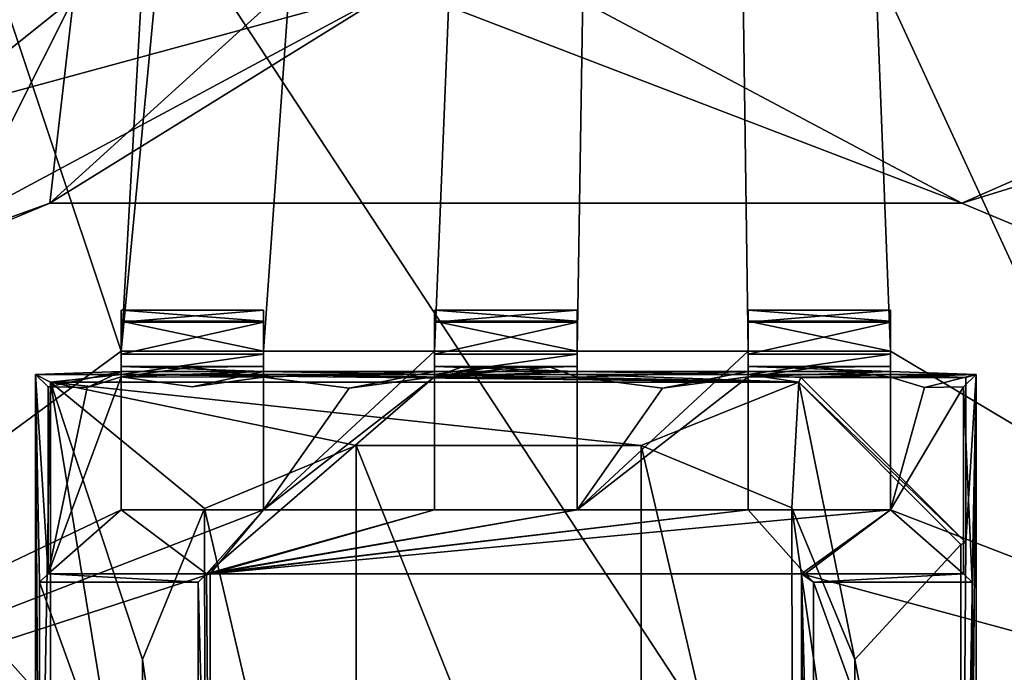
# Model space of a CAD drawing. Header units: millimetres. Extents: x -78 to 78, y -78 to 78.
# Tile 327 of 449: x 64.29 to 67.75, y 0.45 to 2.74. Entities that reach past the tile are written whole.
import ezdxf

# ---------------------------------------------------------------- set-up
doc = ezdxf.new("R2010")
doc.units = ezdxf.units.MM
doc.header["$LTSCALE"] = 41.718519
for name, color, linetype in [('1281', 7, 'CONTINUOUS'), ('1367', 7, 'CONTINUOUS'), ('1414', 7, 'CONTINUOUS'), ('1455', 7, 'CONTINUOUS'), ('1476', 7, 'CONTINUOUS'), ('1510', 7, 'CONTINUOUS'), ('1511', 7, 'CONTINUOUS'), ('1532', 7, 'CONTINUOUS'), ('1745', 7, 'CONTINUOUS'), ('1769', 7, 'CONTINUOUS'), ('2704', 7, 'CONTINUOUS'), ('2720', 7, 'CONTINUOUS'), ('2728', 7, 'CONTINUOUS'), ('328', 7, 'CONTINUOUS'), ('344', 7, 'CONTINUOUS'), ('4309', 7, 'CONTINUOUS'), ('4321', 7, 'CONTINUOUS'), ('4335', 7, 'CONTINUOUS'), ('4348', 7, 'CONTINUOUS'), ('4354', 7, 'CONTINUOUS'), ('4363', 7, 'CONTINUOUS'), ('4364', 7, 'CONTINUOUS'), ('4368', 7, 'CONTINUOUS'), ('4369', 7, 'CONTINUOUS'), ('4371', 7, 'CONTINUOUS'), ('4375', 7, 'CONTINUOUS'), ('4378', 7, 'CONTINUOUS'), ('4381', 7, 'CONTINUOUS'), ('4382', 7, 'CONTINUOUS'), ('4383', 7, 'CONTINUOUS'), ('4385', 7, 'CONTINUOUS'), ('4386', 7, 'CONTINUOUS'), ('4388', 7, 'CONTINUOUS'), ('4392', 7, 'CONTINUOUS'), ('4394', 7, 'CONTINUOUS'), ('4398', 7, 'CONTINUOUS'), ('4399', 7, 'CONTINUOUS'), ('4400', 7, 'CONTINUOUS'), ('4403', 7, 'CONTINUOUS'), ('4410', 7, 'CONTINUOUS'), ('4411', 7, 'CONTINUOUS'), ('4412', 7, 'CONTINUOUS'), ('4414', 7, 'CONTINUOUS'), ('4415', 7, 'CONTINUOUS'), ('4418', 7, 'CONTINUOUS'), ('4419', 7, 'CONTINUOUS'), ('4424', 7, 'CONTINUOUS'), ('4425', 7, 'CONTINUOUS'), ('4426', 7, 'CONTINUOUS'), ('4427', 7, 'CONTINUOUS'), ('4428', 7, 'CONTINUOUS'), ('4431', 7, 'CONTINUOUS'), ('4432', 7, 'CONTINUOUS'), ('4434', 7, 'CONTINUOUS'), ('4435', 7, 'CONTINUOUS'), ('4443', 7, 'CONTINUOUS'), ('4444', 7, 'CONTINUOUS'), ('4445', 7, 'CONTINUOUS'), ('4448', 7, 'CONTINUOUS'), ('4449', 7, 'CONTINUOUS'), ('4460', 7, 'CONTINUOUS'), ('4461', 7, 'CONTINUOUS'), ('4462', 7, 'CONTINUOUS'), ('4472', 7, 'CONTINUOUS'), ('4483', 7, 'CONTINUOUS'), ('4484', 7, 'CONTINUOUS')]:
    doc.layers.add(name, color=color, linetype=linetype)

msp = doc.modelspace()

# ---------------------------------------------------------------- linework, layer by layer
at = {"layer": '1281', "color": 7, "linetype": 'CONTINUOUS'}
msp.add_3dface([(63.5852, 2.1019, 22.2), (60.7045, 7.0278, 23.7), (64.4826, 2.8193, 22.2), (63.5852, 2.1019, 22.2)], dxfattribs=at)
at = {"layer": '1367', "color": 7, "linetype": 'CONTINUOUS'}
for points in [[(65.5821, 3.1745, 22.2), (71.9406, 4.0117, 22.2), (67.6, 2.1, 22.2), (65.5821, 3.1745, 22.2)], [(67.6, 2.1, 22.2), (71.9406, 4.0117, 22.2), (67.9535, 1.9535, 22.2), (67.6, 2.1, 22.2)], [(64.4826, 2.8193, 22.2), (65.5821, 3.1745, 22.2), (64.4, 2.1, 22.2), (64.4826, 2.8193, 22.2)], [(64.4, 2.1, 22.2), (65.5821, 3.1745, 22.2), (67.6, 2.1, 22.2), (64.4, 2.1, 22.2)], [(63.5852, 2.1019, 22.2), (64.4826, 2.8193, 22.2), (64.0465, 1.9535, 22.2), (63.5852, 2.1019, 22.2)], [(64.0465, 1.9535, 22.2), (64.4826, 2.8193, 22.2), (64.4, 2.1, 22.2), (64.0465, 1.9535, 22.2)]]:
    msp.add_3dface(points, dxfattribs=at)
at = {"layer": '1414', "color": 7, "linetype": 'CONTINUOUS'}
msp.add_3dface([(60.3224, 4.9791, 26.0387), (63.4221, 2.2608, 23.3613), (64.3837, 3.024, 23.3613), (60.3224, 4.9791, 26.0387)], dxfattribs=at)
at = {"layer": '1455', "color": 7, "linetype": 'CONTINUOUS'}
for points in [[(67.6, 2.1, 23.2), (73.3451, 3.8761, 23.2), (65.6235, 2.8595, 23.2), (67.6, 2.1, 23.2)], [(73.3451, 3.8761, 23.2), (67.6, 2.1, 23.2), (67.9535, 1.9535, 23.2), (73.3451, 3.8761, 23.2)], [(63.8249, 1.8933, 23.2), (64.4, 2.1, 23.2), (65.6235, 2.8595, 23.2), (63.8249, 1.8933, 23.2)], [(64.4, 2.1, 23.2), (67.6, 2.1, 23.2), (65.6235, 2.8595, 23.2), (64.4, 2.1, 23.2)], [(64.0465, 1.9535, 23.2), (64.4, 2.1, 23.2), (63.8249, 1.8933, 23.2), (64.0465, 1.9535, 23.2)]]:
    msp.add_3dface(points, dxfattribs=at)
at = {"layer": '1476', "color": 7, "linetype": 'CONTINUOUS'}
for points in [[(63.4221, 2.2608, 23.3613), (65.6235, 2.8595, 23.2), (64.3837, 3.024, 23.3613), (63.4221, 2.2608, 23.3613)], [(63.8249, 1.8933, 23.2), (65.6235, 2.8595, 23.2), (63.4221, 2.2608, 23.3613), (63.8249, 1.8933, 23.2)]]:
    msp.add_3dface(points, dxfattribs=at)
at = {"layer": '1510', "color": 7, "linetype": 'CONTINUOUS'}
for points in [[(67.6, 2.1, 22.2), (67.9535, 1.9535, 22.2), (67.6, 2.1, 23.2), (67.6, 2.1, 22.2)], [(67.6, 2.1, 23.2), (67.9535, 1.9535, 22.2), (67.9535, 1.9535, 23.2), (67.6, 2.1, 23.2)]]:
    msp.add_3dface(points, dxfattribs=at)
at = {"layer": '1511', "color": 7, "linetype": 'CONTINUOUS'}
for points in [[(64.0465, 1.9535, 22.2), (64.4, 2.1, 22.2), (64.0465, 1.9535, 23.2), (64.0465, 1.9535, 22.2)], [(64.0465, 1.9535, 23.2), (64.4, 2.1, 22.2), (64.4, 2.1, 23.2), (64.0465, 1.9535, 23.2)]]:
    msp.add_3dface(points, dxfattribs=at)
at = {"layer": '1532', "color": 7, "linetype": 'CONTINUOUS'}
for points in [[(64.4, 2.1, 22.2), (67.6, 2.1, 22.2), (64.4, 2.1, 23.2), (64.4, 2.1, 22.2)], [(64.4, 2.1, 23.2), (67.6, 2.1, 22.2), (67.6, 2.1, 23.2), (64.4, 2.1, 23.2)]]:
    msp.add_3dface(points, dxfattribs=at)
at = {"layer": '1745', "linetype": 'CONTINUOUS'}
for points in [[(75.9193, 7.9475, 28.7), (69.7599, 30.9897, 28.7), (53.7937, -21.0684, 28.7), (75.9193, 7.9475, 28.7)], [(53.7937, -21.0684, 28.7), (69.7599, 30.9897, 28.7), (56.7669, -10.73, 28.7), (53.7937, -21.0684, 28.7)], [(56.7669, -10.73, 28.7), (69.7599, 30.9897, 28.7), (57.7718, -0.0089, 28.7), (56.7669, -10.73, 28.7)], [(57.7718, -0.0089, 28.7), (69.7599, 30.9897, 28.7), (56.7695, 10.7164, 28.7), (57.7718, -0.0089, 28.7)], [(31.0424, -69.7372, 28.7), (51.0663, -56.737, 28.7), (75.9193, 7.9475, 28.7), (31.0424, -69.7372, 28.7)], [(31.0424, -69.7372, 28.7), (75.9193, 7.9475, 28.7), (53.7937, -21.0684, 28.7), (31.0424, -69.7372, 28.7)], [(51.0663, -56.737, 28.7), (74.6699, -15.8517, 28.7), (75.9193, 7.9475, 28.7), (51.0663, -56.737, 28.7)]]:
    msp.add_3dface(points, dxfattribs=at)
at = {"layer": '1769', "linetype": 'CONTINUOUS'}
for points in [[(64.9432, 8.0269, 26.2), (72.8331, -9.0657, 26.2), (62.1851, 7.1402, 26.2), (64.9432, 8.0269, 26.2)], [(72.8331, -9.0657, 26.2), (64.9432, 8.0269, 26.2), (74.2084, 7.7959, 26.2), (72.8331, -9.0657, 26.2)], [(72.8331, -9.0657, 26.2), (59.9118, 5.3362, 26.2), (62.1851, 7.1402, 26.2), (72.8331, -9.0657, 26.2)], [(72.8331, -9.0657, 26.2), (58.4236, 2.8537, 26.2), (59.9118, 5.3362, 26.2), (72.8331, -9.0657, 26.2)], [(72.8331, -9.0657, 26.2), (57.9047, 0, 26.2), (58.4236, 2.8537, 26.2), (72.8331, -9.0657, 26.2)]]:
    msp.add_3dface(points, dxfattribs=at)
at = {"layer": '2704', "linetype": 'CONTINUOUS'}
for points in [[(65.15, 1.5817, 21.67), (66.5703, 21.6404, 21.67), (64.65, 1.5817, 21.67), (65.15, 1.5817, 21.67)], [(64.65, 1.5817, 21.67), (66.5703, 21.6404, 21.67), (65.4645, 15.9033, 21.67), (64.65, 1.5817, 21.67)], [(66.5703, 21.6404, 21.67), (65.15, 1.5817, 21.67), (65.75, 1.5817, 21.67), (66.5703, 21.6404, 21.67)], [(66.5703, 21.6404, 21.67), (65.75, 1.5817, 21.67), (66.25, 1.5817, 21.67), (66.5703, 21.6404, 21.67)], [(66.85, 1.5817, 21.67), (66.5703, 21.6404, 21.67), (66.25, 1.5817, 21.67), (66.85, 1.5817, 21.67)], [(69.9999, -0.0001, 21.67), (66.5703, 21.6404, 21.67), (67.35, 1.5817, 21.67), (69.9999, -0.0001, 21.67)], [(67.35, 1.5817, 21.67), (66.5703, 21.6404, 21.67), (66.85, 1.5817, 21.67), (67.35, 1.5817, 21.67)], [(64.65, 1.5817, 21.67), (65.4645, 15.9033, 21.67), (61.5456, 10.8774, 21.67), (64.65, 1.5817, 21.67)], [(62.4999, -0.0001, 21.67), (64.65, 1.5817, 21.67), (61.5456, 10.8774, 21.67), (62.4999, -0.0001, 21.67)], [(64.65, 1.0248, 21.67), (64.65, 1.5817, 21.67), (62.4999, -0.0001, 21.67), (64.65, 1.0248, 21.67)], [(65.15, 1.5817, 21.67), (65.15, 1.0248, 21.67), (65.75, 1.5817, 21.67), (65.15, 1.5817, 21.67)], [(65.75, 1.5817, 21.67), (65.15, 1.0248, 21.67), (65.75, 1.0248, 21.67), (65.75, 1.5817, 21.67)], [(66.85, 1.0248, 21.67), (66.85, 1.5817, 21.67), (66.25, 1.0248, 21.67), (66.85, 1.0248, 21.67)], [(66.25, 1.0248, 21.67), (66.85, 1.5817, 21.67), (66.25, 1.5817, 21.67), (66.25, 1.0248, 21.67)], [(67.35, 1.0248, 21.67), (69.9999, -0.0001, 21.67), (67.35, 1.5817, 21.67), (67.35, 1.0248, 21.67)], [(64.9622, 0.7998, 21.67), (65.15, 1.0248, 21.67), (62.4999, -0.0001, 21.67), (64.9622, 0.7998, 21.67)], [(65.15, 1.0248, 21.67), (64.65, 1.0248, 21.67), (62.4999, -0.0001, 21.67), (65.15, 1.0248, 21.67)], [(64.9622, 0.7998, 21.67), (67.0377, 0.7998, 21.67), (67.35, 1.0248, 21.67), (64.9622, 0.7998, 21.67)], [(64.9622, 0.7998, 21.67), (67.35, 1.0248, 21.67), (66.85, 1.0248, 21.67), (64.9622, 0.7998, 21.67)], [(64.9622, 0.7998, 21.67), (66.85, 1.0248, 21.67), (66.25, 1.0248, 21.67), (64.9622, 0.7998, 21.67)], [(65.15, 1.0248, 21.67), (64.9622, 0.7998, 21.67), (65.75, 1.0248, 21.67), (65.15, 1.0248, 21.67)], [(65.75, 1.0248, 21.67), (64.9622, 0.7998, 21.67), (66.25, 1.0248, 21.67), (65.75, 1.0248, 21.67)], [(67.0377, 0.7998, 21.67), (69.9999, -0.0001, 21.67), (67.35, 1.0248, 21.67), (67.0377, 0.7998, 21.67)], [(64.9622, -0.8002, 21.67), (64.9622, 0.7998, 21.67), (62.4999, -0.0001, 21.67), (64.9622, -0.8002, 21.67)], [(67.0377, -0.8002, 21.67), (69.9999, -0.0001, 21.67), (67.0377, 0.7998, 21.67), (67.0377, -0.8002, 21.67)]]:
    msp.add_3dface(points, dxfattribs=at)
at = {"layer": '2720', "linetype": 'CONTINUOUS'}
for points in [[(69.1341, 10.9737, 20.074), (69.9999, -0.0001, 20.074), (58.725, 21.3895, 20.074), (69.1341, 10.9737, 20.074)], [(58.725, 21.3895, 20.074), (69.9999, -0.0001, 20.074), (62.4999, -0.0001, 20.074), (58.725, 21.3895, 20.074)]]:
    msp.add_3dface(points, dxfattribs=at)
at = {"layer": '2728', "linetype": 'CONTINUOUS'}
msp.add_3dface([(66.5703, 21.6404, 21.67), (69.9999, -0.0001, 21.67), (69.1341, 10.9737, 20.074), (66.5703, 21.6404, 21.67)], dxfattribs=at)
at = {"layer": '328', "linetype": 'CONTINUOUS'}
for points in [[(47.5, -30, 15), (15.5, 30, 15), (67, -30, 15), (47.5, -30, 15)], [(67, -30, 15), (15.5, 30, 15), (67.5, -30, 15), (67, -30, 15)], [(67.5, -30, 15), (15.5, 30, 15), (72.3187, -15.3427, 15), (67.5, -30, 15)], [(72.3187, -15.3427, 15), (15.5, 30, 15), (73.9493, 0, 15), (72.3187, -15.3427, 15)], [(73.9493, 0, 15), (15.5, 30, 15), (72.3187, 15.3427, 15), (73.9493, 0, 15)]]:
    msp.add_3dface(points, dxfattribs=at)
at = {"layer": '344', "linetype": 'CONTINUOUS'}
for points in [[(47.5, 30, 16.5), (15.5, -30, 16.5), (67, 30, 16.5), (47.5, 30, 16.5)], [(67, 30, 16.5), (15.5, -30, 16.5), (67.5, 30, 16.5), (67, 30, 16.5)], [(67.5, 30, 16.5), (15.5, -30, 16.5), (72.3187, 15.3427, 16.5), (67.5, 30, 16.5)], [(72.3187, 15.3427, 16.5), (15.5, -30, 16.5), (73.9493, 0, 16.5), (72.3187, 15.3427, 16.5)]]:
    msp.add_3dface(points, dxfattribs=at)
at = {"layer": '4309', "linetype": 'CONTINUOUS'}
for points in [[(64.95, 0.7998, 21.845), (64.9622, -0.8002, 21.67), (64.9203, 0.7701, 22.27), (64.95, 0.7998, 21.845)], [(64.9622, 0.7998, 21.67), (64.9622, -0.8002, 21.67), (64.95, 0.7998, 21.845), (64.9622, 0.7998, 21.67)], [(64.9203, 0.7701, 22.27), (64.9622, -0.8002, 21.67), (64.9203, -0.7705, 22.27), (64.9203, 0.7701, 22.27)]]:
    msp.add_3dface(points, dxfattribs=at)
at = {"layer": '4321', "linetype": 'CONTINUOUS'}
for points in [[(64.9622, 0.7998, 21.67), (64.95, 0.7998, 21.845), (67.05, 0.7998, 21.845), (64.9622, 0.7998, 21.67)], [(67.0377, 0.7998, 21.67), (64.9622, 0.7998, 21.67), (67.05, 0.7998, 21.845), (67.0377, 0.7998, 21.67)]]:
    msp.add_3dface(points, dxfattribs=at)
at = {"layer": '4335', "linetype": 'CONTINUOUS'}
for points in [[(67.0377, -0.8002, 21.67), (67.0377, 0.7998, 21.67), (67.05, -0.8002, 21.845), (67.0377, -0.8002, 21.67)], [(67.05, -0.8002, 21.845), (67.0377, 0.7998, 21.67), (67.0797, -0.7705, 22.27), (67.05, -0.8002, 21.845)], [(67.0377, 0.7998, 21.67), (67.05, 0.7998, 21.845), (67.0797, 0.7701, 22.27), (67.0377, 0.7998, 21.67)], [(67.0797, -0.7705, 22.27), (67.0377, 0.7998, 21.67), (67.0797, 0.7701, 22.27), (67.0797, -0.7705, 22.27)]]:
    msp.add_3dface(points, dxfattribs=at)
at = {"layer": '4348', "linetype": 'CONTINUOUS'}
for points in [[(66.85, 1.0248, 21.67), (67.35, 1.0248, 21.67), (66.85, 1.0248, 21.845), (66.85, 1.0248, 21.67)], [(67.35, 1.0248, 21.67), (67.35, 1.0248, 21.845), (66.85, 1.0248, 21.845), (67.35, 1.0248, 21.67)]]:
    msp.add_3dface(points, dxfattribs=at)
at = {"layer": '4354', "linetype": 'CONTINUOUS'}
for points in [[(64.3937, 0.7998, 21.845), (64.9203, 0.7701, 22.27), (64.364, 0.7701, 22.27), (64.3937, 0.7998, 21.845)], [(64.95, 0.7998, 21.845), (64.9203, 0.7701, 22.27), (64.3937, 0.7998, 21.845), (64.95, 0.7998, 21.845)]]:
    msp.add_3dface(points, dxfattribs=at)
at = {"layer": '4363', "linetype": 'CONTINUOUS'}
for points in [[(66.85, 1.4908, 21.8612), (66.85, 1.7248, 21.896), (66.85, 1.686, 21.7623), (66.85, 1.4908, 21.8612)], [(66.85, 1.7248, 21.896), (66.85, 1.4908, 21.8612), (66.85, 1.5279, 22.1544), (66.85, 1.7248, 21.896)], [(66.85, 1.7248, 22.421), (66.85, 1.7248, 21.896), (66.85, 1.5279, 22.1544), (66.85, 1.7248, 22.421)], [(66.85, 1.6826, 22.5598), (66.85, 1.7248, 22.421), (66.85, 1.5097, 22.4493), (66.85, 1.6826, 22.5598)], [(66.85, 1.5097, 22.4493), (66.85, 1.7248, 22.421), (66.85, 1.5279, 22.1544), (66.85, 1.5097, 22.4493)], [(66.85, 1.5817, 21.67), (66.85, 1.0248, 21.845), (66.85, 1.686, 21.7623), (66.85, 1.5817, 21.67)], [(66.85, 1.0248, 21.845), (66.85, 1.4908, 21.8612), (66.85, 1.686, 21.7623), (66.85, 1.0248, 21.845)], [(66.85, 1.4998, 22.6698), (66.85, 1.5705, 22.652), (66.85, 1.6826, 22.5598), (66.85, 1.4998, 22.6698)], [(66.85, 1.4998, 22.6698), (66.85, 1.6826, 22.5598), (66.85, 1.5097, 22.4493), (66.85, 1.4998, 22.6698)], [(66.85, 1.5817, 21.67), (66.85, 1.0248, 21.67), (66.85, 1.0248, 21.845), (66.85, 1.5817, 21.67)]]:
    msp.add_3dface(points, dxfattribs=at)
at = {"layer": '4364', "linetype": 'CONTINUOUS'}
for points in [[(67.35, 1.5279, 22.1557), (67.35, 1.4905, 21.8612), (67.35, 1.7248, 21.896), (67.35, 1.5279, 22.1557)], [(67.35, 1.7248, 21.896), (67.35, 1.4905, 21.8612), (67.35, 1.686, 21.7623), (67.35, 1.7248, 21.896)], [(67.35, 1.5097, 22.4493), (67.35, 1.5279, 22.1557), (67.35, 1.7248, 22.421), (67.35, 1.5097, 22.4493)], [(67.35, 1.6826, 22.5598), (67.35, 1.5097, 22.4493), (67.35, 1.7248, 22.421), (67.35, 1.6826, 22.5598)], [(67.35, 1.7248, 22.421), (67.35, 1.5279, 22.1557), (67.35, 1.7248, 21.896), (67.35, 1.7248, 22.421)], [(67.35, 1.0248, 21.67), (67.35, 1.5817, 21.67), (67.35, 1.686, 21.7623), (67.35, 1.0248, 21.67)], [(67.35, 1.0248, 21.845), (67.35, 1.0248, 21.67), (67.35, 1.686, 21.7623), (67.35, 1.0248, 21.845)], [(67.35, 1.4905, 21.8612), (67.35, 1.0248, 21.845), (67.35, 1.686, 21.7623), (67.35, 1.4905, 21.8612)], [(67.35, 1.5705, 22.652), (67.35, 1.5097, 22.4493), (67.35, 1.6826, 22.5598), (67.35, 1.5705, 22.652)], [(67.35, 1.4998, 22.6698), (67.35, 1.5097, 22.4493), (67.35, 1.5705, 22.652), (67.35, 1.4998, 22.6698)]]:
    msp.add_3dface(points, dxfattribs=at)
at = {"layer": '4368', "linetype": 'CONTINUOUS'}
for points in [[(67.0797, -0.7705, 22.27), (67.0797, 0.7701, 22.27), (67.636, -0.7705, 22.27), (67.0797, -0.7705, 22.27)], [(67.636, -0.7705, 22.27), (67.0797, 0.7701, 22.27), (67.636, 0.7701, 22.27), (67.636, -0.7705, 22.27)]]:
    msp.add_3dface(points, dxfattribs=at)
at = {"layer": '4369', "linetype": 'CONTINUOUS'}
for points in [[(64.65, 1.4908, 21.845), (64.65, 1.0248, 21.845), (64.3937, 0.7998, 21.845), (64.65, 1.4908, 21.845)], [(64.5311, 1.4539, 21.845), (64.65, 1.4908, 21.845), (64.3937, 0.7998, 21.845), (64.5311, 1.4539, 21.845)], [(64.95, 0.7998, 21.845), (65.15, 1.0248, 21.845), (65.75, 1.4908, 21.845), (64.95, 0.7998, 21.845)], [(65.75, 1.0248, 21.845), (64.95, 0.7998, 21.845), (65.75, 1.4908, 21.845), (65.75, 1.0248, 21.845)], [(65.75, 1.4908, 21.845), (65.15, 1.0248, 21.845), (65.45, 1.4518, 21.845), (65.75, 1.4908, 21.845)], [(65.45, 1.4518, 21.845), (65.15, 1.0248, 21.845), (65.15, 1.4905, 21.845), (65.45, 1.4518, 21.845)], [(66.85, 1.4908, 21.8612), (66.85, 1.0248, 21.845), (66.25, 1.0248, 21.845), (66.85, 1.4908, 21.8612)], [(66.55, 1.4518, 21.845), (66.85, 1.4908, 21.8612), (66.25, 1.0248, 21.845), (66.55, 1.4518, 21.845)], [(66.25, 1.4905, 21.845), (66.55, 1.4518, 21.845), (66.25, 1.0248, 21.845), (66.25, 1.4905, 21.845)], [(67.35, 1.4905, 21.8612), (67.4689, 1.454, 21.845), (67.35, 1.0248, 21.845), (67.35, 1.4905, 21.8612)], [(64.3937, 1.4561, 21.845), (64.5311, 1.4539, 21.845), (64.3937, 0.7998, 21.845), (64.3937, 1.4561, 21.845)], [(67.6063, 1.4561, 21.845), (67.6063, 0.7998, 21.845), (67.35, 1.0248, 21.845), (67.6063, 1.4561, 21.845)], [(67.4689, 1.454, 21.845), (67.6063, 1.4561, 21.845), (67.35, 1.0248, 21.845), (67.4689, 1.454, 21.845)], [(64.65, 1.0248, 21.845), (64.95, 0.7998, 21.845), (64.3937, 0.7998, 21.845), (64.65, 1.0248, 21.845)], [(65.15, 1.0248, 21.845), (64.95, 0.7998, 21.845), (64.65, 1.0248, 21.845), (65.15, 1.0248, 21.845)], [(67.05, 0.7998, 21.845), (64.95, 0.7998, 21.845), (66.85, 1.0248, 21.845), (67.05, 0.7998, 21.845)], [(66.85, 1.0248, 21.845), (64.95, 0.7998, 21.845), (66.25, 1.0248, 21.845), (66.85, 1.0248, 21.845)], [(66.25, 1.0248, 21.845), (64.95, 0.7998, 21.845), (65.75, 1.0248, 21.845), (66.25, 1.0248, 21.845)], [(67.35, 1.0248, 21.845), (67.05, 0.7998, 21.845), (66.85, 1.0248, 21.845), (67.35, 1.0248, 21.845)], [(67.6063, 0.7998, 21.845), (67.05, 0.7998, 21.845), (67.35, 1.0248, 21.845), (67.6063, 0.7998, 21.845)]]:
    msp.add_3dface(points, dxfattribs=at)
at = {"layer": '4371', "linetype": 'CONTINUOUS'}
for points in [[(64.9203, 0.7701, 22.27), (64.9203, -0.7705, 22.27), (64.364, 0.7701, 22.27), (64.9203, 0.7701, 22.27)], [(64.9203, -0.7705, 22.27), (64.364, -0.7705, 22.27), (64.364, 0.7701, 22.27), (64.9203, -0.7705, 22.27)]]:
    msp.add_3dface(points, dxfattribs=at)
at = {"layer": '4375', "linetype": 'CONTINUOUS'}
for points in [[(64.65, 1.4908, 21.845), (64.65, 1.7248, 21.896), (64.65, 1.686, 21.7623), (64.65, 1.4908, 21.845)], [(64.65, 1.7248, 21.896), (64.65, 1.4908, 21.845), (64.65, 1.5279, 22.1542), (64.65, 1.7248, 21.896)], [(64.65, 1.7248, 22.421), (64.65, 1.7248, 21.896), (64.65, 1.5279, 22.1542), (64.65, 1.7248, 22.421)], [(64.65, 1.6826, 22.5598), (64.65, 1.7248, 22.421), (64.65, 1.5097, 22.4493), (64.65, 1.6826, 22.5598)], [(64.65, 1.5097, 22.4493), (64.65, 1.7248, 22.421), (64.65, 1.5279, 22.1542), (64.65, 1.5097, 22.4493)], [(64.65, 1.5817, 21.67), (64.65, 1.0248, 21.845), (64.65, 1.686, 21.7623), (64.65, 1.5817, 21.67)], [(64.65, 1.0248, 21.845), (64.65, 1.4908, 21.845), (64.65, 1.686, 21.7623), (64.65, 1.0248, 21.845)], [(64.65, 1.5705, 22.652), (64.65, 1.6826, 22.5598), (64.65, 1.4998, 22.6698), (64.65, 1.5705, 22.652)], [(64.65, 1.4998, 22.6698), (64.65, 1.6826, 22.5598), (64.65, 1.5097, 22.4493), (64.65, 1.4998, 22.6698)], [(64.65, 1.5817, 21.67), (64.65, 1.0248, 21.67), (64.65, 1.0248, 21.845), (64.65, 1.5817, 21.67)]]:
    msp.add_3dface(points, dxfattribs=at)
at = {"layer": '4378', "linetype": 'CONTINUOUS'}
for points in [[(67.35, 1.7248, 21.896), (67.35, 1.686, 21.7623), (66.85, 1.7248, 21.896), (67.35, 1.7248, 21.896)], [(66.85, 1.7248, 21.896), (67.35, 1.686, 21.7623), (66.85, 1.686, 21.7623), (66.85, 1.7248, 21.896)], [(67.35, 1.5817, 21.67), (66.85, 1.5817, 21.67), (66.85, 1.686, 21.7623), (67.35, 1.5817, 21.67)], [(67.35, 1.686, 21.7623), (67.35, 1.5817, 21.67), (66.85, 1.686, 21.7623), (67.35, 1.686, 21.7623)]]:
    msp.add_3dface(points, dxfattribs=at)
at = {"layer": '4381', "linetype": 'CONTINUOUS'}
for points in [[(67.0797, 0.7701, 22.27), (67.05, 0.7998, 21.845), (67.6063, 0.7998, 21.845), (67.0797, 0.7701, 22.27)], [(67.0797, 0.7701, 22.27), (67.6063, 0.7998, 21.845), (67.636, 0.7701, 22.27), (67.0797, 0.7701, 22.27)]]:
    msp.add_3dface(points, dxfattribs=at)
at = {"layer": '4382', "linetype": 'CONTINUOUS'}
for points in [[(67.6063, 1.4561, 21.845), (67.65, 1.4998, 22.47), (67.636, 0.7701, 22.27), (67.6063, 1.4561, 21.845)], [(67.65, 1.4998, 22.47), (67.65, -1.5002, 22.47), (67.636, 0.7701, 22.27), (67.65, 1.4998, 22.47)], [(67.6063, 0.7998, 21.845), (67.6063, 1.4561, 21.845), (67.636, 0.7701, 22.27), (67.6063, 0.7998, 21.845)], [(67.65, -1.5002, 22.47), (67.636, -0.7705, 22.27), (67.636, 0.7701, 22.27), (67.65, -1.5002, 22.47)]]:
    msp.add_3dface(points, dxfattribs=at)
at = {"layer": '4383', "linetype": 'CONTINUOUS'}
for points in [[(64.65, 1.0248, 21.67), (65.15, 1.0248, 21.67), (64.65, 1.0248, 21.845), (64.65, 1.0248, 21.67)], [(65.15, 1.0248, 21.67), (65.15, 1.0248, 21.845), (64.65, 1.0248, 21.845), (65.15, 1.0248, 21.67)]]:
    msp.add_3dface(points, dxfattribs=at)
at = {"layer": '4385', "linetype": 'CONTINUOUS'}
for points in [[(66.25, 1.7248, 21.896), (66.25, 1.686, 21.7623), (65.75, 1.7248, 21.896), (66.25, 1.7248, 21.896)], [(65.75, 1.7248, 21.896), (66.25, 1.686, 21.7623), (65.75, 1.686, 21.7623), (65.75, 1.7248, 21.896)], [(66.25, 1.5817, 21.67), (65.75, 1.5817, 21.67), (65.75, 1.686, 21.7623), (66.25, 1.5817, 21.67)], [(66.25, 1.686, 21.7623), (66.25, 1.5817, 21.67), (65.75, 1.686, 21.7623), (66.25, 1.686, 21.7623)]]:
    msp.add_3dface(points, dxfattribs=at)
at = {"layer": '4386', "linetype": 'CONTINUOUS'}
for points in [[(65.15, 1.7248, 21.896), (65.15, 1.686, 21.7623), (64.65, 1.7248, 21.896), (65.15, 1.7248, 21.896)], [(64.65, 1.7248, 21.896), (65.15, 1.686, 21.7623), (64.65, 1.686, 21.7623), (64.65, 1.7248, 21.896)], [(65.15, 1.5817, 21.67), (64.65, 1.5817, 21.67), (64.65, 1.686, 21.7623), (65.15, 1.5817, 21.67)], [(65.15, 1.686, 21.7623), (65.15, 1.5817, 21.67), (64.65, 1.686, 21.7623), (65.15, 1.686, 21.7623)]]:
    msp.add_3dface(points, dxfattribs=at)
at = {"layer": '4388', "linetype": 'CONTINUOUS'}
for points in [[(67.35, 1.7248, 22.421), (67.35, 1.7248, 21.896), (66.85, 1.7248, 22.421), (67.35, 1.7248, 22.421)], [(67.35, 1.7248, 21.896), (66.85, 1.7248, 21.896), (66.85, 1.7248, 22.421), (67.35, 1.7248, 21.896)]]:
    msp.add_3dface(points, dxfattribs=at)
at = {"layer": '4392', "linetype": 'CONTINUOUS'}
for points in [[(64.35, 1.4998, 22.67), (64.35, 1.4998, 22.47), (64.35, -1.5002, 22.47), (64.35, 1.4998, 22.67)], [(64.35, -1.5002, 22.67), (64.35, 1.4998, 22.67), (64.35, -1.5002, 22.47), (64.35, -1.5002, 22.67)]]:
    msp.add_3dface(points, dxfattribs=at)
at = {"layer": '4394', "linetype": 'CONTINUOUS'}
for points in [[(64.3937, 1.4561, 21.845), (64.3937, 0.7998, 21.845), (64.35, 1.4998, 22.47), (64.3937, 1.4561, 21.845)], [(64.35, 1.4998, 22.47), (64.3937, 0.7998, 21.845), (64.364, 0.7701, 22.27), (64.35, 1.4998, 22.47)], [(64.35, -1.5002, 22.47), (64.35, 1.4998, 22.47), (64.364, -0.7705, 22.27), (64.35, -1.5002, 22.47)], [(64.364, -0.7705, 22.27), (64.35, 1.4998, 22.47), (64.364, 0.7701, 22.27), (64.364, -0.7705, 22.27)]]:
    msp.add_3dface(points, dxfattribs=at)
at = {"layer": '4398', "linetype": 'CONTINUOUS'}
for points in [[(66.25, 1.5279, 22.1568), (66.25, 1.4905, 21.845), (66.25, 1.7248, 21.896), (66.25, 1.5279, 22.1568)], [(66.25, 1.7248, 21.896), (66.25, 1.4905, 21.845), (66.25, 1.686, 21.7623), (66.25, 1.7248, 21.896)], [(66.25, 1.5097, 22.4513), (66.25, 1.5279, 22.1568), (66.25, 1.7248, 22.421), (66.25, 1.5097, 22.4513)], [(66.25, 1.6826, 22.5598), (66.25, 1.5097, 22.4513), (66.25, 1.7248, 22.421), (66.25, 1.6826, 22.5598)], [(66.25, 1.7248, 22.421), (66.25, 1.5279, 22.1568), (66.25, 1.7248, 21.896), (66.25, 1.7248, 22.421)], [(66.25, 1.0248, 21.67), (66.25, 1.5817, 21.67), (66.25, 1.686, 21.7623), (66.25, 1.0248, 21.67)], [(66.25, 1.0248, 21.845), (66.25, 1.0248, 21.67), (66.25, 1.686, 21.7623), (66.25, 1.0248, 21.845)], [(66.25, 1.4905, 21.845), (66.25, 1.0248, 21.845), (66.25, 1.686, 21.7623), (66.25, 1.4905, 21.845)], [(66.25, 1.5705, 22.652), (66.25, 1.5097, 22.4513), (66.25, 1.6826, 22.5598), (66.25, 1.5705, 22.652)], [(66.25, 1.4998, 22.6698), (66.25, 1.5097, 22.4513), (66.25, 1.5705, 22.652), (66.25, 1.4998, 22.6698)]]:
    msp.add_3dface(points, dxfattribs=at)
at = {"layer": '4399', "linetype": 'CONTINUOUS'}
for points in [[(65.75, 1.4908, 21.845), (65.75, 1.7248, 21.896), (65.75, 1.686, 21.7623), (65.75, 1.4908, 21.845)], [(65.75, 1.7248, 21.896), (65.75, 1.4908, 21.845), (65.75, 1.5279, 22.1552), (65.75, 1.7248, 21.896)], [(65.75, 1.7248, 22.421), (65.75, 1.7248, 21.896), (65.75, 1.5279, 22.1552), (65.75, 1.7248, 22.421)], [(65.75, 1.6826, 22.5598), (65.75, 1.7248, 22.421), (65.75, 1.5097, 22.4513), (65.75, 1.6826, 22.5598)], [(65.75, 1.5097, 22.4513), (65.75, 1.7248, 22.421), (65.75, 1.5279, 22.1552), (65.75, 1.5097, 22.4513)], [(65.75, 1.5817, 21.67), (65.75, 1.0248, 21.845), (65.75, 1.686, 21.7623), (65.75, 1.5817, 21.67)], [(65.75, 1.0248, 21.845), (65.75, 1.4908, 21.845), (65.75, 1.686, 21.7623), (65.75, 1.0248, 21.845)], [(65.75, 1.4998, 22.6698), (65.75, 1.5705, 22.652), (65.75, 1.6826, 22.5598), (65.75, 1.4998, 22.6698)], [(65.75, 1.4998, 22.6698), (65.75, 1.6826, 22.5598), (65.75, 1.5097, 22.4513), (65.75, 1.4998, 22.6698)], [(65.75, 1.5817, 21.67), (65.75, 1.0248, 21.67), (65.75, 1.0248, 21.845), (65.75, 1.5817, 21.67)]]:
    msp.add_3dface(points, dxfattribs=at)
at = {"layer": '4400', "linetype": 'CONTINUOUS'}
for points in [[(65.15, 1.5279, 22.1557), (65.15, 1.4905, 21.845), (65.15, 1.7248, 21.896), (65.15, 1.5279, 22.1557)], [(65.15, 1.7248, 21.896), (65.15, 1.4905, 21.845), (65.15, 1.686, 21.7623), (65.15, 1.7248, 21.896)], [(65.15, 1.5097, 22.4493), (65.15, 1.5279, 22.1557), (65.15, 1.7248, 22.421), (65.15, 1.5097, 22.4493)], [(65.15, 1.7248, 22.421), (65.15, 1.5279, 22.1557), (65.15, 1.7248, 21.896), (65.15, 1.7248, 22.421)], [(65.15, 1.6826, 22.5598), (65.15, 1.5097, 22.4493), (65.15, 1.7248, 22.421), (65.15, 1.6826, 22.5598)], [(65.15, 1.0248, 21.67), (65.15, 1.5817, 21.67), (65.15, 1.686, 21.7623), (65.15, 1.0248, 21.67)], [(65.15, 1.0248, 21.845), (65.15, 1.0248, 21.67), (65.15, 1.686, 21.7623), (65.15, 1.0248, 21.845)], [(65.15, 1.4905, 21.845), (65.15, 1.0248, 21.845), (65.15, 1.686, 21.7623), (65.15, 1.4905, 21.845)], [(65.15, 1.5705, 22.652), (65.15, 1.5097, 22.4493), (65.15, 1.6826, 22.5598), (65.15, 1.5705, 22.652)], [(65.15, 1.4998, 22.6698), (65.15, 1.5097, 22.4493), (65.15, 1.5705, 22.652), (65.15, 1.4998, 22.6698)]]:
    msp.add_3dface(points, dxfattribs=at)
at = {"layer": '4403', "linetype": 'CONTINUOUS'}
for points in [[(67.35, 1.6826, 22.5598), (67.35, 1.7248, 22.421), (66.85, 1.6826, 22.5598), (67.35, 1.6826, 22.5598)], [(67.35, 1.7248, 22.421), (66.85, 1.7248, 22.421), (66.85, 1.6826, 22.5598), (67.35, 1.7248, 22.421)], [(67.35, 1.5705, 22.652), (67.35, 1.6826, 22.5598), (66.85, 1.5705, 22.652), (67.35, 1.5705, 22.652)], [(66.85, 1.5705, 22.652), (67.35, 1.6826, 22.5598), (66.85, 1.6826, 22.5598), (66.85, 1.5705, 22.652)]]:
    msp.add_3dface(points, dxfattribs=at)
at = {"layer": '4410', "linetype": 'CONTINUOUS'}
for points in [[(65.75, 1.0248, 21.67), (66.25, 1.0248, 21.67), (65.75, 1.0248, 21.845), (65.75, 1.0248, 21.67)], [(66.25, 1.0248, 21.67), (66.25, 1.0248, 21.845), (65.75, 1.0248, 21.845), (66.25, 1.0248, 21.67)]]:
    msp.add_3dface(points, dxfattribs=at)
at = {"layer": '4411', "linetype": 'CONTINUOUS'}
for points in [[(64.65, 1.4908, 21.845), (64.9, 1.5248, 21.9003), (64.65, 1.5279, 22.1542), (64.65, 1.4908, 21.845)], [(65.15, 1.5279, 22.1557), (65.15, 1.5097, 22.4493), (64.65, 1.5279, 22.1542), (65.15, 1.5279, 22.1557)], [(64.9, 1.5248, 21.9003), (65.15, 1.5279, 22.1557), (64.65, 1.5279, 22.1542), (64.9, 1.5248, 21.9003)], [(65.15, 1.5097, 22.4493), (64.65, 1.5097, 22.4493), (64.65, 1.5279, 22.1542), (65.15, 1.5097, 22.4493)], [(65.15, 1.4905, 21.845), (65.15, 1.5279, 22.1557), (64.9, 1.5248, 21.9003), (65.15, 1.4905, 21.845)]]:
    msp.add_3dface(points, dxfattribs=at)
at = {"layer": '4412', "linetype": 'CONTINUOUS'}
for points in [[(65.15, 1.7248, 22.421), (65.15, 1.7248, 21.896), (64.65, 1.7248, 22.421), (65.15, 1.7248, 22.421)], [(65.15, 1.7248, 21.896), (64.65, 1.7248, 21.896), (64.65, 1.7248, 22.421), (65.15, 1.7248, 21.896)]]:
    msp.add_3dface(points, dxfattribs=at)
at = {"layer": '4414', "linetype": 'CONTINUOUS'}
for points in [[(67.35, 1.4998, 22.6698), (67.35, 1.5705, 22.652), (66.85, 1.4998, 22.6698), (67.35, 1.4998, 22.6698)], [(67.35, 1.5705, 22.652), (66.85, 1.5705, 22.652), (66.85, 1.4998, 22.6698), (67.35, 1.5705, 22.652)]]:
    msp.add_3dface(points, dxfattribs=at)
at = {"layer": '4415', "linetype": 'CONTINUOUS'}
for points in [[(66.85, 1.5279, 22.1544), (66.85, 1.4908, 21.8612), (67.1, 1.5248, 21.9003), (66.85, 1.5279, 22.1544)], [(67.35, 1.5279, 22.1557), (67.35, 1.5097, 22.4493), (66.85, 1.5279, 22.1544), (67.35, 1.5279, 22.1557)], [(67.35, 1.5097, 22.4493), (66.85, 1.5097, 22.4493), (66.85, 1.5279, 22.1544), (67.35, 1.5097, 22.4493)], [(67.35, 1.5279, 22.1557), (66.85, 1.5279, 22.1544), (67.1, 1.5248, 21.9003), (67.35, 1.5279, 22.1557)], [(67.35, 1.4905, 21.8612), (67.35, 1.5279, 22.1557), (67.1, 1.5248, 21.9003), (67.35, 1.4905, 21.8612)]]:
    msp.add_3dface(points, dxfattribs=at)
at = {"layer": '4418', "linetype": 'CONTINUOUS'}
for points in [[(64.4029, 1.4719, 23.47), (64.35, 1.4998, 22.67), (64.35, -1.5002, 22.67), (64.4029, 1.4719, 23.47)], [(64.4029, -1.4722, 23.47), (64.4029, 1.4719, 23.47), (64.35, -1.5002, 22.67), (64.4029, -1.4722, 23.47)]]:
    msp.add_3dface(points, dxfattribs=at)
at = {"layer": '4419', "linetype": 'CONTINUOUS'}
for points in [[(64.65, 1.5097, 22.4493), (64.3937, 1.4561, 21.845), (64.35, 1.4998, 22.47), (64.65, 1.5097, 22.4493)], [(64.5311, 1.4539, 21.845), (64.3937, 1.4561, 21.845), (64.65, 1.5097, 22.4493), (64.5311, 1.4539, 21.845)], [(64.65, 1.4908, 21.845), (64.5311, 1.4539, 21.845), (64.65, 1.5097, 22.4493), (64.65, 1.4908, 21.845)], [(64.65, 1.4908, 21.845), (65.15, 1.5097, 22.4493), (64.8997, 1.4564, 21.8495), (64.65, 1.4908, 21.845)], [(65.15, 1.5097, 22.4493), (64.65, 1.4908, 21.845), (64.65, 1.5097, 22.4493), (65.15, 1.5097, 22.4493)], [(65.15, 1.5097, 22.4493), (65.15, 1.4905, 21.845), (64.8997, 1.4564, 21.8495), (65.15, 1.5097, 22.4493)], [(65.45, 1.4518, 21.845), (65.15, 1.4905, 21.845), (65.75, 1.5097, 22.4513), (65.45, 1.4518, 21.845)], [(65.15, 1.4905, 21.845), (65.15, 1.5097, 22.4493), (65.75, 1.5097, 22.4513), (65.15, 1.4905, 21.845)], [(65.75, 1.4908, 21.845), (65.45, 1.4518, 21.845), (65.75, 1.5097, 22.4513), (65.75, 1.4908, 21.845)], [(66.25, 1.4905, 21.845), (65.75, 1.4908, 21.845), (66.25, 1.5097, 22.4513), (66.25, 1.4905, 21.845)], [(66.25, 1.5097, 22.4513), (65.75, 1.4908, 21.845), (65.75, 1.5097, 22.4513), (66.25, 1.5097, 22.4513)], [(66.55, 1.4518, 21.845), (66.25, 1.4905, 21.845), (66.85, 1.5097, 22.4493), (66.55, 1.4518, 21.845)], [(66.85, 1.5097, 22.4493), (66.25, 1.4905, 21.845), (66.25, 1.5097, 22.4513), (66.85, 1.5097, 22.4493)], [(66.85, 1.4908, 21.8612), (66.55, 1.4518, 21.845), (66.85, 1.5097, 22.4493), (66.85, 1.4908, 21.8612)], [(67.35, 1.4905, 21.8612), (66.85, 1.4908, 21.8612), (67.35, 1.5097, 22.4493), (67.35, 1.4905, 21.8612)], [(67.35, 1.5097, 22.4493), (66.85, 1.4908, 21.8612), (66.85, 1.5097, 22.4493), (67.35, 1.5097, 22.4493)], [(67.65, 1.4998, 22.47), (67.35, 1.4905, 21.8612), (67.35, 1.5097, 22.4493), (67.65, 1.4998, 22.47)], [(67.4689, 1.454, 21.845), (67.35, 1.4905, 21.8612), (67.65, 1.4998, 22.47), (67.4689, 1.454, 21.845)], [(67.6063, 1.4561, 21.845), (67.4689, 1.454, 21.845), (67.65, 1.4998, 22.47), (67.6063, 1.4561, 21.845)]]:
    msp.add_3dface(points, dxfattribs=at)
at = {"layer": '4424', "linetype": 'CONTINUOUS'}
for points in [[(66.25, 1.4998, 22.6698), (66.85, 1.4998, 22.6698), (66.25, 1.5097, 22.4513), (66.25, 1.4998, 22.6698)], [(66.85, 1.4998, 22.6698), (66.85, 1.5097, 22.4493), (66.25, 1.5097, 22.4513), (66.85, 1.4998, 22.6698)]]:
    msp.add_3dface(points, dxfattribs=at)
at = {"layer": '4425', "linetype": 'CONTINUOUS'}
for points in [[(66.25, 1.7248, 22.421), (66.25, 1.7248, 21.896), (65.75, 1.7248, 22.421), (66.25, 1.7248, 22.421)], [(66.25, 1.7248, 21.896), (65.75, 1.7248, 21.896), (65.75, 1.7248, 22.421), (66.25, 1.7248, 21.896)]]:
    msp.add_3dface(points, dxfattribs=at)
at = {"layer": '4426', "linetype": 'CONTINUOUS'}
for points in [[(64.65, 1.4908, 21.845), (65.15, 1.4905, 21.845), (64.9, 1.5248, 21.9003), (64.65, 1.4908, 21.845)], [(65.15, 1.4905, 21.845), (64.65, 1.4908, 21.845), (64.8997, 1.4564, 21.8495), (65.15, 1.4905, 21.845)]]:
    msp.add_3dface(points, dxfattribs=at)
at = {"layer": '4427', "linetype": 'CONTINUOUS'}
for points in [[(65.15, 1.6826, 22.5598), (65.15, 1.7248, 22.421), (64.65, 1.6826, 22.5598), (65.15, 1.6826, 22.5598)], [(65.15, 1.7248, 22.421), (64.65, 1.7248, 22.421), (64.65, 1.6826, 22.5598), (65.15, 1.7248, 22.421)], [(65.15, 1.5705, 22.652), (65.15, 1.6826, 22.5598), (64.65, 1.5705, 22.652), (65.15, 1.5705, 22.652)], [(64.65, 1.5705, 22.652), (65.15, 1.6826, 22.5598), (64.65, 1.6826, 22.5598), (64.65, 1.5705, 22.652)]]:
    msp.add_3dface(points, dxfattribs=at)
at = {"layer": '4428', "linetype": 'CONTINUOUS'}
for points in [[(65.15, 1.5097, 22.4493), (65.15, 1.4998, 22.6698), (65.75, 1.4998, 22.6698), (65.15, 1.5097, 22.4493)], [(65.15, 1.5097, 22.4493), (65.75, 1.4998, 22.6698), (65.75, 1.5097, 22.4513), (65.15, 1.5097, 22.4493)]]:
    msp.add_3dface(points, dxfattribs=at)
at = {"layer": '4431', "linetype": 'CONTINUOUS'}
msp.add_3dface([(66.85, 1.4908, 21.8612), (67.35, 1.4905, 21.8612), (67.1, 1.5248, 21.9003), (66.85, 1.4908, 21.8612)], dxfattribs=at)
at = {"layer": '4432', "linetype": 'CONTINUOUS'}
for points in [[(67.35, 1.4998, 22.6698), (67.65, 1.4998, 22.67), (67.35, 1.5097, 22.4493), (67.35, 1.4998, 22.6698)], [(67.65, 1.4998, 22.67), (67.65, 1.4998, 22.47), (67.35, 1.5097, 22.4493), (67.65, 1.4998, 22.67)]]:
    msp.add_3dface(points, dxfattribs=at)
at = {"layer": '4434', "linetype": 'CONTINUOUS'}
for points in [[(64.65, 1.4998, 22.6698), (64.65, 1.5097, 22.4493), (64.35, 1.4998, 22.47), (64.65, 1.4998, 22.6698)], [(64.35, 1.4998, 22.67), (64.65, 1.4998, 22.6698), (64.35, 1.4998, 22.47), (64.35, 1.4998, 22.67)]]:
    msp.add_3dface(points, dxfattribs=at)
at = {"layer": '4435', "linetype": 'CONTINUOUS'}
for points in [[(65.75, 1.4908, 21.845), (66.25, 1.4905, 21.845), (66.1558, 1.5248, 21.8993), (65.75, 1.4908, 21.845)], [(65.8445, 1.5248, 21.8993), (65.75, 1.4908, 21.845), (65.95, 1.5248, 21.896), (65.8445, 1.5248, 21.8993)], [(65.95, 1.5248, 21.896), (65.75, 1.4908, 21.845), (66.0504, 1.5248, 21.896), (65.95, 1.5248, 21.896)], [(66.0504, 1.5248, 21.896), (65.75, 1.4908, 21.845), (66.1558, 1.5248, 21.8993), (66.0504, 1.5248, 21.896)]]:
    msp.add_3dface(points, dxfattribs=at)
at = {"layer": '4443', "linetype": 'CONTINUOUS'}
for points in [[(64.4029, 1.4719, 23.47), (64.65, 1.4998, 22.6698), (64.35, 1.4998, 22.67), (64.4029, 1.4719, 23.47)], [(67.0282, 1.4719, 23.47), (64.65, 1.4998, 22.6698), (64.4029, 1.4719, 23.47), (67.0282, 1.4719, 23.47)], [(65.15, 1.4998, 22.6698), (64.65, 1.4998, 22.6698), (67.0282, 1.4719, 23.47), (65.15, 1.4998, 22.6698)], [(65.15, 1.4998, 22.6698), (67.0282, 1.4719, 23.47), (65.75, 1.4998, 22.6698), (65.15, 1.4998, 22.6698)], [(65.75, 1.4998, 22.6698), (67.0282, 1.4719, 23.47), (66.25, 1.4998, 22.6698), (65.75, 1.4998, 22.6698)], [(66.25, 1.4998, 22.6698), (67.0282, 1.4719, 23.47), (66.85, 1.4998, 22.6698), (66.25, 1.4998, 22.6698)], [(66.85, 1.4998, 22.6698), (67.0282, 1.4719, 23.47), (67.0355, 1.4893, 22.97), (66.85, 1.4998, 22.6698)], [(67.35, 1.4998, 22.6698), (66.85, 1.4998, 22.6698), (67.0355, 1.4893, 22.97), (67.35, 1.4998, 22.6698)], [(67.6145, 1.4893, 22.97), (67.35, 1.4998, 22.6698), (67.0355, 1.4893, 22.97), (67.6145, 1.4893, 22.97)], [(67.65, 1.4998, 22.67), (67.35, 1.4998, 22.6698), (67.6145, 1.4893, 22.97), (67.65, 1.4998, 22.67)]]:
    msp.add_3dface(points, dxfattribs=at)
at = {"layer": '4444', "linetype": 'CONTINUOUS'}
for points in [[(65.15, 1.4998, 22.6698), (65.15, 1.5705, 22.652), (64.65, 1.4998, 22.6698), (65.15, 1.4998, 22.6698)], [(65.15, 1.5705, 22.652), (64.65, 1.5705, 22.652), (64.65, 1.4998, 22.6698), (65.15, 1.5705, 22.652)]]:
    msp.add_3dface(points, dxfattribs=at)
at = {"layer": '4445', "linetype": 'CONTINUOUS'}
for points in [[(66.25, 1.4998, 22.6698), (66.25, 1.5705, 22.652), (65.75, 1.4998, 22.6698), (66.25, 1.4998, 22.6698)], [(66.25, 1.5705, 22.652), (65.75, 1.5705, 22.652), (65.75, 1.4998, 22.6698), (66.25, 1.5705, 22.652)]]:
    msp.add_3dface(points, dxfattribs=at)
at = {"layer": '4448', "linetype": 'CONTINUOUS'}
for points in [[(65.75, 1.5279, 22.1552), (65.75, 1.4908, 21.845), (65.8445, 1.5248, 21.8993), (65.75, 1.5279, 22.1552)], [(66.25, 1.5279, 22.1568), (66.25, 1.5097, 22.4513), (65.75, 1.5279, 22.1552), (66.25, 1.5279, 22.1568)], [(66.25, 1.5097, 22.4513), (65.75, 1.5097, 22.4513), (65.75, 1.5279, 22.1552), (66.25, 1.5097, 22.4513)], [(66.25, 1.5279, 22.1568), (65.75, 1.5279, 22.1552), (66.1558, 1.5248, 21.8993), (66.25, 1.5279, 22.1568)], [(65.75, 1.5279, 22.1552), (65.8445, 1.5248, 21.8993), (66.1558, 1.5248, 21.8993), (65.75, 1.5279, 22.1552)], [(65.8445, 1.5248, 21.8993), (65.95, 1.5248, 21.896), (66.1558, 1.5248, 21.8993), (65.8445, 1.5248, 21.8993)], [(65.95, 1.5248, 21.896), (66.0504, 1.5248, 21.896), (66.1558, 1.5248, 21.8993), (65.95, 1.5248, 21.896)], [(66.25, 1.4905, 21.845), (66.25, 1.5279, 22.1568), (66.1558, 1.5248, 21.8993), (66.25, 1.4905, 21.845)]]:
    msp.add_3dface(points, dxfattribs=at)
at = {"layer": '4449', "linetype": 'CONTINUOUS'}
for points in [[(67.65, 1.4998, 22.67), (67.625, -1.5002, 22.67), (67.65, 1.4998, 22.47), (67.65, 1.4998, 22.67)], [(67.65, 1.4998, 22.47), (67.625, -1.5002, 22.67), (67.65, -1.5002, 22.47), (67.65, 1.4998, 22.47)]]:
    msp.add_3dface(points, dxfattribs=at)
at = {"layer": '4460', "linetype": 'CONTINUOUS'}
for points in [[(67.0282, 1.4719, 23.47), (64.4029, 1.4719, 23.47), (66.475, 1.2498, 23.47), (67.0282, 1.4719, 23.47)], [(64.4029, 1.4719, 23.47), (64.4029, -1.4722, 23.47), (64.725, -0.5002, 23.47), (64.4029, 1.4719, 23.47)], [(66.475, 1.2498, 23.47), (64.4029, 1.4719, 23.47), (65.475, 1.2498, 23.47), (66.475, 1.2498, 23.47)], [(65.475, 1.2498, 23.47), (64.4029, 1.4719, 23.47), (64.9433, 1.0288, 23.47), (65.475, 1.2498, 23.47)], [(64.9433, 1.0288, 23.47), (64.4029, 1.4719, 23.47), (64.725, 0.4998, 23.47), (64.9433, 1.0288, 23.47)], [(64.725, 0.4998, 23.47), (64.4029, 1.4719, 23.47), (64.725, -0.5002, 23.47), (64.725, 0.4998, 23.47)], [(67.0282, 1.4719, 23.47), (66.475, 1.2498, 23.47), (67.004, 1.0315, 23.47), (67.0282, 1.4719, 23.47)], [(67.225, 0.4998, 23.47), (67.0282, 1.4719, 23.47), (67.004, 1.0315, 23.47), (67.225, 0.4998, 23.47)], [(67.597, 0.9031, 23.47), (67.0282, 1.4719, 23.47), (67.225, 0.4998, 23.47), (67.597, 0.9031, 23.47)], [(67.597, -1.4722, 23.47), (67.597, 0.9031, 23.47), (67.225, 0.4998, 23.47), (67.597, -1.4722, 23.47)], [(67.225, -0.5002, 23.47), (67.597, -1.4722, 23.47), (67.225, 0.4998, 23.47), (67.225, -0.5002, 23.47)]]:
    msp.add_3dface(points, dxfattribs=at)
at = {"layer": '4461', "linetype": 'CONTINUOUS'}
for points in [[(66.25, 1.6826, 22.5598), (66.25, 1.7248, 22.421), (65.75, 1.6826, 22.5598), (66.25, 1.6826, 22.5598)], [(66.25, 1.7248, 22.421), (65.75, 1.7248, 22.421), (65.75, 1.6826, 22.5598), (66.25, 1.7248, 22.421)], [(66.25, 1.5705, 22.652), (66.25, 1.6826, 22.5598), (65.75, 1.5705, 22.652), (66.25, 1.5705, 22.652)], [(65.75, 1.5705, 22.652), (66.25, 1.6826, 22.5598), (65.75, 1.6826, 22.5598), (65.75, 1.5705, 22.652)]]:
    msp.add_3dface(points, dxfattribs=at)
at = {"layer": '4462', "linetype": 'CONTINUOUS'}
for points in [[(65.475, 1.2498, 23.47), (64.9433, 1.0288, 23.47), (65.475, -1.2502, 23.47), (65.475, 1.2498, 23.47)], [(66.475, 1.2498, 23.47), (65.475, 1.2498, 23.47), (66.475, -1.2502, 23.47), (66.475, 1.2498, 23.47)], [(65.475, 1.2498, 23.47), (65.475, -1.2502, 23.47), (66.475, -1.2502, 23.47), (65.475, 1.2498, 23.47)], [(66.475, 1.2498, 23.47), (66.475, -1.2502, 23.47), (67.0067, -1.0292, 23.47), (66.475, 1.2498, 23.47)], [(66.475, 1.2498, 23.47), (67.0067, -1.0292, 23.47), (67.004, 1.0315, 23.47), (66.475, 1.2498, 23.47)], [(64.9433, 1.0288, 23.47), (64.725, 0.4998, 23.47), (64.946, -1.0319, 23.47), (64.9433, 1.0288, 23.47)], [(64.9433, 1.0288, 23.47), (64.946, -1.0319, 23.47), (65.475, -1.2502, 23.47), (64.9433, 1.0288, 23.47)], [(67.0067, -1.0292, 23.47), (67.225, -0.5002, 23.47), (67.004, 1.0315, 23.47), (67.0067, -1.0292, 23.47)], [(67.225, -0.5002, 23.47), (67.225, 0.4998, 23.47), (67.004, 1.0315, 23.47), (67.225, -0.5002, 23.47)], [(64.725, 0.4998, 23.47), (64.725, -0.5002, 23.47), (64.946, -1.0319, 23.47), (64.725, 0.4998, 23.47)]]:
    msp.add_3dface(points, dxfattribs=at)
at = {"layer": '4472', "linetype": 'CONTINUOUS'}
for points in [[(67.0355, 1.4893, 22.97), (67.0282, 1.4719, 23.47), (67.6145, 0.9103, 22.97), (67.0355, 1.4893, 22.97)], [(67.6145, 0.9103, 22.97), (67.0282, 1.4719, 23.47), (67.597, 0.9031, 23.47), (67.6145, 0.9103, 22.97)]]:
    msp.add_3dface(points, dxfattribs=at)
at = {"layer": '4483', "linetype": 'CONTINUOUS'}
msp.add_3dface([(67.6145, 1.4893, 22.97), (67.0355, 1.4893, 22.97), (67.6145, 0.9103, 22.97), (67.6145, 1.4893, 22.97)], dxfattribs=at)
at = {"layer": '4484', "linetype": 'CONTINUOUS'}
for points in [[(67.65, 1.4998, 22.67), (67.6145, 0.9103, 22.97), (67.597, -1.4722, 23.47), (67.65, 1.4998, 22.67)], [(67.625, -1.5002, 22.67), (67.65, 1.4998, 22.67), (67.597, -1.4722, 23.47), (67.625, -1.5002, 22.67)], [(67.65, 1.4998, 22.67), (67.6145, 1.4893, 22.97), (67.6145, 0.9103, 22.97), (67.65, 1.4998, 22.67)], [(67.6145, 0.9103, 22.97), (67.597, 0.9031, 23.47), (67.597, -1.4722, 23.47), (67.6145, 0.9103, 22.97)]]:
    msp.add_3dface(points, dxfattribs=at)

doc.saveas('drawing.dxf')
